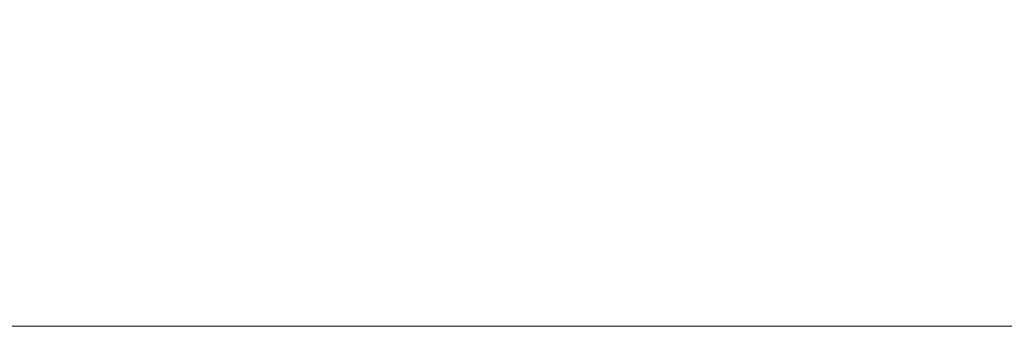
# Model space of a CAD drawing. Header units: inches. Extents: x -434 to -309, y 19 to 75.
# Tile 648 of 656: x -363.2 to -355.38, y 19.01 to 21.44. Entities that reach past the tile are written whole.
import ezdxf

# ---------------------------------------------------------------- set-up
doc = ezdxf.new("R2010")
doc.units = ezdxf.units.IN
doc.header["$MEASUREMENT"] = 0
doc.layers.add('A-FLOR-STRS', color=2, linetype='Continuous', lineweight=9)

# ---------------------------------------------------------------- blocks, each defined once
blk = doc.blocks.new('Stair - Stairs-902674-_3D_')
at = {"layer": 'A-FLOR-STRS'}
mesh = blk.add_polyface(dxfattribs=at)
corners = [(-353.5082, 75.0116, 36.5217), (-365.5082, 75.0116, 36.5217), (-365.5082, 19.0116, 36.5217), (-353.5082, 19.0116, 36.5217)]
mesh.append_faces([[corners[k] for k in face] for face in [(2, 3, 0, 1)]])
mesh = blk.add_polyface(dxfattribs=at)
corners = [(-353.5082, 75.0116, 34.5217), (-353.5082, 19.0116, 34.5217), (-365.5082, 19.0116, 34.5217), (-365.5082, 75.0116, 34.5217)]
mesh.append_faces([[corners[k] for k in face] for face in [(2, 3, 0, 1)]])
mesh = blk.add_polyface(dxfattribs=at)
corners = [(-353.5082, 19.0116, 36.5217), (-365.5082, 19.0116, 36.5217), (-365.5082, 19.0116, 34.5217), (-353.5082, 19.0116, 34.5217)]
mesh.append_faces([[corners[k] for k in face] for face in [(0, 1, 2, 3)]])

msp = doc.modelspace()

# ---------------------------------------------------------------- block references
at = {"layer": 'A-FLOR-STRS'}
msp.add_blockref('Stair - Stairs-902674-_3D_', (0, 0), dxfattribs=at)

doc.saveas('drawing.dxf')
